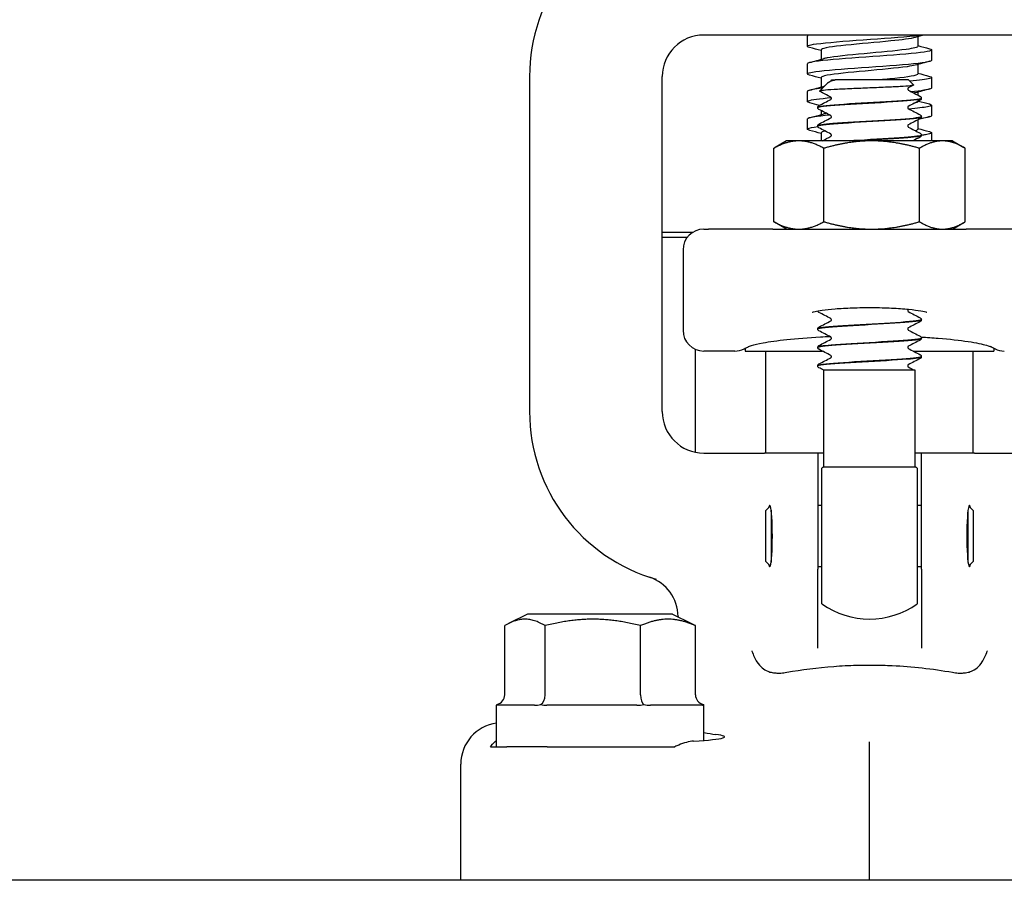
# Model space of a CAD drawing. Header units: inches. Extents: x 24 to 1128, y -69 to 748.
# Tile 566 of 656: x 953.34 to 956.31, y 343.11 to 345.7. Entities that reach past the tile are written whole.
import ezdxf

# ---------------------------------------------------------------- set-up
doc = ezdxf.new("R2010")
doc.units = ezdxf.units.IN
doc.header["$LTSCALE"] = 32
doc.header["$MEASUREMENT"] = 0
doc.layers.add('Visible (ANSI)', color=7, linetype='Continuous', lineweight=30)

msp = doc.modelspace()

# ---------------------------------------------------------------- linework, layer by layer
at = {"layer": 'Visible (ANSI)'}
for p, q in [((955.42488, 345.65617), (955.40453, 345.65617)), ((956.38419, 345.65617), (955.42488, 345.65617)), ((955.71703, 345.62229), (955.71703, 345.65318)), ((956.05037, 345.65096), (956.05037, 345.62229)), ((955.7587, 345.61152), (955.7587, 345.58285)), ((956.09203, 345.58063), (956.09203, 345.61152)), ((955.71703, 345.53896), (955.71703, 345.56985)), ((956.05037, 345.56763), (956.05037, 345.53896)), ((954.87953, 345.53117), (954.87953, 344.52117)), ((955.27953, 344.52117), (955.27953, 345.53117)), ((955.77821, 345.51212), (955.75351, 345.48742)), ((955.7587, 345.52819), (955.7587, 345.49952)), ((955.78947, 345.52117), (955.80075, 345.52117)), ((955.78947, 345.52115), (955.78947, 345.52117)), ((956.0218, 345.52117), (955.80075, 345.52117)), ((956.0218, 345.52117), (956.03727, 345.50571)), ((956.09203, 345.49729), (956.09203, 345.52818)), ((955.71703, 345.45563), (955.71703, 345.48652)), ((956.05037, 345.48429), (956.05037, 345.47467)), ((956.05037, 345.4564), (956.05037, 345.45563)), ((956.06078, 345.46524), (956.06078, 345.46583)), ((956.09203, 345.41396), (956.09203, 345.44485)), ((955.74828, 345.43744), (955.74828, 345.43802)), ((955.7587, 345.4286), (955.7587, 345.41619)), ((955.71703, 345.37229), (955.71703, 345.40318)), ((956.05037, 345.40079), (956.05037, 345.37229)), ((956.06078, 345.40963), (956.06078, 345.41021)), ((955.74828, 345.38183), (955.74828, 345.38241)), ((955.7587, 345.36152), (955.7587, 345.33717)), ((956.09203, 345.33717), (956.09203, 345.36152)), ((955.65453, 345.33717), (955.61999, 345.31723)), ((955.69131, 345.33717), (955.65453, 345.33717)), ((955.91096, 345.33717), (955.69131, 345.33717)), ((956.12418, 345.33717), (955.91096, 345.33717)), ((956.06078, 345.35402), (956.06078, 345.3546)), ((956.15453, 345.33717), (956.12418, 345.33717)), ((956.15453, 345.33717), (956.18908, 345.31723)), ((955.61595, 345.0935), (955.61595, 345.31484)), ((955.76667, 345.0935), (955.76667, 345.31484)), ((956.05525, 345.0935), (956.05525, 345.31484)), ((956.19311, 345.0935), (956.19311, 345.31484)), ((955.65453, 345.07117), (955.61999, 345.09111)), ((956.15453, 345.07117), (956.18908, 345.09111)), ((955.27953, 345.06179), (955.37161, 345.06179)), ((955.40453, 345.07117), (955.41878, 345.07117)), ((955.61308, 345.07117), (955.41878, 345.07117)), ((955.61308, 345.07117), (956.19598, 345.07117)), ((956.39028, 345.07117), (956.19598, 345.07117)), ((955.35453, 345.04617), (955.27953, 345.04617)), ((955.34203, 345.00867), (955.34203, 344.76622)), ((956.06078, 344.79791), (956.06078, 344.79849)), ((955.74828, 344.7701), (955.74828, 344.77069)), ((956.06078, 344.7423), (956.06078, 344.74288)), ((955.37953, 344.39869), (955.37953, 344.70894)), ((955.49828, 344.70372), (955.40453, 344.70372)), ((955.52953, 344.71196), (955.52953, 344.70372)), ((955.52953, 344.70372), (955.76238, 344.70372)), ((955.59203, 344.39617), (955.59203, 344.70372)), ((955.74828, 344.71449), (955.74828, 344.71508)), ((956.03586, 344.70372), (956.27953, 344.70372)), ((956.21703, 344.39617), (956.21703, 344.70372)), ((956.27953, 344.71196), (956.27953, 344.70372)), ((956.06078, 344.68669), (956.06078, 344.68727)), ((955.74828, 344.65888), (955.74828, 344.65946)), ((955.76703, 344.64617), (955.76608, 344.64617)), ((956.04203, 344.64617), (955.76703, 344.64617)), ((955.76703, 344.35496), (955.76703, 344.64617)), ((956.04203, 344.35496), (956.04203, 344.64617)), ((955.40453, 344.39617), (955.42488, 344.39617)), ((955.42488, 344.39617), (955.58782, 344.39617)), ((955.63547, 344.39617), (955.58782, 344.39617)), ((955.67539, 344.39617), (955.63547, 344.39617)), ((955.74828, 344.39617), (955.67539, 344.39617)), ((955.76703, 344.39617), (955.74828, 344.39617)), ((955.74828, 344.39617), (955.74828, 344.04629)), ((956.06078, 344.39617), (956.04203, 344.39617)), ((956.06078, 344.04629), (956.06078, 344.39617)), ((956.13368, 344.39617), (956.06078, 344.39617)), ((956.17359, 344.39617), (956.13368, 344.39617)), ((956.22125, 344.39617), (956.17359, 344.39617)), ((956.22125, 344.39617), (956.38419, 344.39617)), ((955.76078, 343.94163), (955.76078, 344.35071)), ((955.76703, 344.35496), (956.04203, 344.35496)), ((956.04828, 344.35071), (956.04828, 343.94163)), ((955.59203, 344.22304), (955.6052, 344.23621)), ((955.76078, 344.23867), (955.74828, 344.23867)), ((956.06078, 344.23867), (956.04828, 344.23867)), ((956.21703, 344.22304), (956.20386, 344.23621)), ((955.59203, 344.06929), (955.59203, 344.22304)), ((955.60766, 344.22449), (955.60766, 344.06785)), ((956.20141, 344.06785), (956.20141, 344.22449)), ((956.21703, 344.22304), (956.21703, 344.06929)), ((955.59203, 344.06929), (955.6052, 344.05612)), ((955.76078, 344.05367), (955.74828, 344.05367)), ((956.06078, 344.05367), (956.04828, 344.05367)), ((956.21703, 344.06929), (956.20386, 344.05612)), ((955.74828, 343.8079), (955.74828, 344.04629)), ((956.06078, 344.04629), (956.06078, 343.8079)), ((954.87328, 343.91117), (954.81619, 343.88262)), ((955.31078, 343.91117), (954.87328, 343.91117)), ((955.31078, 343.91117), (955.36788, 343.88262)), ((955.32703, 343.90352), (955.32703, 343.90304)), ((954.80446, 343.66742), (954.80446, 343.87621)), ((954.92646, 343.66742), (954.92646, 343.87621)), ((955.21403, 343.66742), (955.21403, 343.87621)), ((955.37961, 343.66742), (955.37961, 343.87621)), ((954.8947, 343.63617), (954.77953, 343.63617)), ((954.77953, 343.51117), (954.77953, 343.63617)), ((955.20322, 343.63617), (954.93182, 343.63617)), ((955.40055, 343.63617), (955.24429, 343.63617)), ((955.40453, 343.63617), (955.4045, 343.63617)), ((955.40453, 343.53022), (955.40453, 343.63617)), ((955.90453, 343.40082), (955.90453, 343.5257)), ((954.7615, 343.51117), (954.77953, 343.51117)), ((954.77953, 343.51117), (954.80631, 343.51117)), ((954.80631, 343.51117), (954.81129, 343.51117)), ((954.93248, 343.51117), (954.81129, 343.51117)), ((954.93248, 343.51117), (955.31771, 343.51117)), ((954.67203, 343.10867), (954.67203, 343.45907)), ((955.90453, 343.10867), (955.90453, 343.40082)), ((1004.28453, 343.10867), (945.28453, 343.10867))]:
    msp.add_line(p, q, dxfattribs=at)
for centre, radius, start, end in [((955.40453, 345.53117), 0.525, 105.80306, 180), ((955.40453, 345.53117), 0.125, 90, 180), ((955.40453, 345.00867), 0.0625, 90, 180), ((955.40453, 344.76622), 0.0625, 180, 270), ((955.49828, 344.76622), 0.0625, 270, 296.56505), ((956.31078, 344.76622), 0.0625, 243.43495, 270), ((955.40453, 344.52117), 0.525, 180, 254.19694), ((955.40453, 344.52117), 0.125, 180, 270), ((955.90453, 344.14617), 0.25, 123.36701, 125.09963), ((955.90453, 344.14617), 0.25, 54.90037, 56.63299), ((955.20203, 343.90352), 0.125, 0, 71.84803), ((955.90453, 344.14617), 0.25, 234.90037, 305.09963)]:
    msp.add_arc(centre, radius, start, end, dxfattribs=at)
for centre, major_axis, ratio, start_param, end_param in [((955.60335, 344.14617), (0, 0.0925), 0.0874887, 2.7361762, 6.6886017), ((956.20571, 344.14617), (0, 0.0925), 0.0874887, 5.8777689, 9.8301944), ((954.76851, 343.66742), (0.03595, 0), 0.8693335, 5.0590358, 6.2831853), ((954.90576, 343.66742), (0, -0.03125), 0.662309, 0.3466468, 1.5707963), ((955.22928, 343.66742), (0, -0.03125), 0.4879975, 4.712389, 5.9365385), ((955.41556, 343.66742), (0.03595, 0), 0.8693335, 3.1415927, 4.3657422), ((954.79751, 343.4585), (-0.10779, 0.06457), 0.9948398, 5.3935797, 6.8206087), ((955.09203, 343.54109), (-0.375, 0), 0.0524078, 2.4220006, 3.5274759)]:
    msp.add_ellipse(centre, major_axis=major_axis, ratio=ratio, start_param=start_param, end_param=end_param, dxfattribs=at)
for points, knots in [([(955.72373, 345.61875), (955.71046, 345.62238), (955.71805, 345.626), (955.74493, 345.62962), (955.77501, 345.63368), (955.82856, 345.63773), (955.88558, 345.64179), (955.94259, 345.64584), (956.00178, 345.64989), (956.04105, 345.65394), (956.04824, 345.65469), (956.05473, 345.65543), (956.06048, 345.65617)], [-119.647505, -119.647505, -119.647505, -119.647505, -118.8280574, -118.8280574, -118.8280574, -117.9109695, -117.9109695, -117.9109695, -116.994168, -116.994168, -116.994168, -116.826406, -116.826406, -116.826406, -116.826406]), ([(956.042, 345.6487), (956.02921, 345.64525), (956.00244, 345.64181), (955.96836, 345.63836), (955.92617, 345.63409), (955.87396, 345.62983), (955.83306, 345.62556), (955.79227, 345.6213), (955.76385, 345.61705), (955.75937, 345.61279), (955.75892, 345.61237), (955.75872, 345.61194), (955.75874, 345.61152)], [116.5770818, 116.5770818, 116.5770818, 116.5770818, 117.3567332, 117.3567332, 117.3567332, 118.3219159, 118.3219159, 118.3219159, 119.2846371, 119.2846371, 119.2846371, 119.3805208, 119.3805208, 119.3805208, 119.3805208]), ([(956.05018, 345.62229), (956.04995, 345.61913), (956.03737, 345.61596), (956.01449, 345.61279), (955.98366, 345.60852), (955.93498, 345.60425), (955.88834, 345.59998), (955.84172, 345.59572), (955.79844, 345.59145), (955.77618, 345.58719), (955.77257, 345.5865), (955.76953, 345.5858), (955.76706, 345.58511)], [116.2389282, 116.2389282, 116.2389282, 116.2389282, 116.9556341, 116.9556341, 116.9556341, 117.920977, 117.920977, 117.920977, 118.8859376, 118.8859376, 118.8859376, 119.0423672, 119.0423672, 119.0423672, 119.0423672]), ([(956.08508, 345.61506), (956.0921, 345.61318), (956.09387, 345.61131), (956.08971, 345.60943), (956.08082, 345.60542), (956.04506, 345.60141), (955.9955, 345.5974), (955.94596, 345.5934), (955.88372, 345.58939), (955.83154, 345.58538), (955.77937, 345.58138), (955.73839, 345.57737), (955.72357, 345.57336), (955.71924, 345.57219), (955.71717, 345.57102), (955.71725, 345.56985)], [115.971944, 115.971944, 115.971944, 115.971944, 116.3964197, 116.3964197, 116.3964197, 117.3031904, 117.3031904, 117.3031904, 118.2096177, 118.2096177, 118.2096177, 119.1157111, 119.1157111, 119.1157111, 119.3805208, 119.3805208, 119.3805208, 119.3805208]), ([(955.72388, 345.53542), (955.713, 345.5384), (955.71568, 345.54139), (955.73241, 345.54437), (955.75519, 345.54843), (955.80352, 345.5525), (955.85926, 345.55656), (955.91499, 345.56062), (955.97687, 345.56468), (956.0217, 345.56875), (956.06541, 345.57271), (956.09195, 345.57667), (956.09203, 345.58063)], [-125.9306903, -125.9306903, -125.9306903, -125.9306903, -125.2559201, -125.2559201, -125.2559201, -124.3367513, -124.3367513, -124.3367513, -123.417888, -123.417888, -123.417888, -122.5221135, -122.5221135, -122.5221135, -122.5221135]), ([(956.04183, 345.56537), (956.03631, 345.56383), (956.0281, 345.56229), (956.01739, 345.56076), (955.98732, 345.55644), (955.93845, 345.55212), (955.89116, 345.5478), (955.84394, 345.54349), (955.79968, 345.53918), (955.7768, 345.53486), (955.76499, 345.53264), (955.75905, 345.53041), (955.75904, 345.52819)], [122.8602671, 122.8602671, 122.8602671, 122.8602671, 123.207942, 123.207942, 123.207942, 124.1847103, 124.1847103, 124.1847103, 125.1601902, 125.1601902, 125.1601902, 125.6637061, 125.6637061, 125.6637061, 125.6637061]), ([(956.05014, 345.53896), (956.05023, 345.5377), (956.04837, 345.53644), (956.04447, 345.53518), (956.03109, 345.53085), (955.99403, 345.52653), (955.94876, 345.52221), (955.94511, 345.52187), (955.94142, 345.52152), (955.9377, 345.52117)], [122.5221135, 122.5221135, 122.5221135, 122.5221135, 122.8074999, 122.8074999, 122.8074999, 123.7848109, 123.7848109, 123.7848109, 123.8635183, 123.8635183, 123.8635183, 123.8635183]), ([(956.03727, 345.50571), (956.03738, 345.5056), (956.03742, 345.50549), (956.03716, 345.50461), (956.0335, 345.50386), (956.01969, 345.50235), (956.00958, 345.5016), (955.98406, 345.50008), (955.96883, 345.49933), (955.93512, 345.49782), (955.91693, 345.49707), (955.87992, 345.49556), (955.86145, 345.49481), (955.82668, 345.49329), (955.81076, 345.49254), (955.78362, 345.49103), (955.77274, 345.49028), (955.75762, 345.48876), (955.75362, 345.48801), (955.75336, 345.4871), (955.7535, 345.48693), (955.75381, 345.48677)], [-1.3014574, -1.3014574, -1.3014574, -1.3014574, -1.2822742, -1.2822742, -1.1486049, -1.1486049, -1.0127327, -1.0127327, -0.8746582, -0.8746582, -0.7343822, -0.7343822, -0.5919052, -0.5919052, -0.4472279, -0.4472279, -0.3003508, -0.3003508, -0.1512747, -0.1512747, -0.1188582, -0.1188582, -0.1188582, -0.1188582]), ([(955.77821, 345.51212), (955.77866, 345.51256), (955.77922, 345.51301), (955.78334, 345.51578), (955.78971, 345.51813), (955.79879, 345.52057)], [-0.14549402, -0.14549402, -0.14549402, -0.14549402, -0.12168954, -0.12168954, 0, 0, 0, 0]), ([(955.78785, 345.51777), (955.78788, 345.51779), (955.78804, 345.51788), (955.78853, 345.5184), (955.78881, 345.51874), (955.78929, 345.51975), (955.78947, 345.52044), (955.78947, 345.52115)], [0.005742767, 0.005742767, 0.005742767, 0.005742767, 0.02135506, 0.02135506, 0.032660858, 0.032660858, 0.044379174, 0.044379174, 0.044379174, 0.044379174]), ([(956.08507, 345.53173), (956.09364, 345.52941), (956.0942, 345.52709), (956.08586, 345.52477), (956.07621, 345.52209), (956.05477, 345.51941), (956.02605, 345.51672)], [122.2551293, 122.2551293, 122.2551293, 122.2551293, 122.779391, 122.779391, 122.779391, 123.3864156, 123.3864156, 123.3864156, 123.3864156]), ([(955.76223, 345.4959), (955.73909, 345.49336), (955.72351, 345.49083), (955.71872, 345.4883), (955.7176, 345.48771), (955.71707, 345.48711), (955.71711, 345.48652)], [124.95658952, 124.95658952, 124.95658952, 124.95658952, 125.52946032, 125.52946032, 125.52946032, 125.66370614, 125.66370614, 125.66370614, 125.66370614]), ([(956.02122, 345.49671), (956.02122, 345.49671), (956.02106, 345.49664), (956.02053, 345.49609), (956.02026, 345.49575), (956.01978, 345.49473), (956.0196, 345.49404), (956.0196, 345.49334)], [0.003893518, 0.003893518, 0.003893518, 0.003893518, 0.02135506, 0.02135506, 0.032660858, 0.032660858, 0.044379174, 0.044379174, 0.044379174, 0.044379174]), ([(956.0196, 345.49334), (956.0196, 345.49227), (956.02004, 345.49127), (956.02075, 345.49031), (956.021, 345.49012), (956.02119, 345.48998), (956.02122, 345.48997), (956.02122, 345.48997)], [0, 0, 0, 0, 0.017919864, 0.017919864, 0.032518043, 0.032518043, 0.040461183, 0.040461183, 0.040461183, 0.040461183]), ([(956.02848, 345.48606), (956.06058, 345.48911), (956.08296, 345.49216), (956.08972, 345.49521), (956.09126, 345.4959), (956.09198, 345.4966), (956.09192, 345.49729)], [-129.65259861, -129.65259861, -129.65259861, -129.65259861, -128.96260318, -128.96260318, -128.96260318, -128.8052988, -128.8052988, -128.8052988, -128.8052988]), ([(955.72399, 345.45209), (955.71655, 345.45408), (955.71504, 345.45607), (955.7202, 345.45807), (955.72846, 345.46126), (955.75369, 345.46446), (955.78904, 345.46765)], [-132.2138756, -132.2138756, -132.2138756, -132.2138756, -131.7629263, -131.7629263, -131.7629263, -131.0404373, -131.0404373, -131.0404373, -131.0404373]), ([(956.06076, 345.46585), (956.06078, 345.46566), (956.06069, 345.46547), (956.06049, 345.46528), (956.05745, 345.46247), (956.02913, 345.45965), (955.98686, 345.45683), (955.94462, 345.45402), (955.88956, 345.4512), (955.84377, 345.44839), (955.79798, 345.44557), (955.76266, 345.44276), (955.75195, 345.43994), (955.74952, 345.4393), (955.74837, 345.43866), (955.74844, 345.43802)], [6.2803244, 6.2803244, 6.2803244, 6.2803244, 6.3443154, 6.3443154, 6.3443154, 7.2990044, 7.2990044, 7.2990044, 8.2534333, 8.2534333, 8.2534333, 9.2076053, 9.2076053, 9.2076053, 9.424778, 9.424778, 9.424778, 9.424778]), ([(955.74858, 345.43741), (955.74845, 345.43849), (955.75168, 345.43957), (955.75842, 345.44064), (955.77595, 345.44345), (955.81677, 345.44625), (955.86463, 345.44905), (955.91314, 345.4519), (955.96759, 345.45474), (956.0058, 345.45758), (956.04014, 345.46014), (956.06054, 345.46269), (956.06075, 345.46524)], [-15.7108241, -15.7108241, -15.7108241, -15.7108241, -15.3458188, -15.3458188, -15.3458188, -14.3954331, -14.3954331, -14.3954331, -13.4320997, -13.4320997, -13.4320997, -12.5663706, -12.5663706, -12.5663706, -12.5663706]), ([(955.78947, 345.46553), (955.78947, 345.46661), (955.78902, 345.4676), (955.78832, 345.46856), (955.78806, 345.46875), (955.78788, 345.46889), (955.78784, 345.46891), (955.78784, 345.46891)], [0, 0, 0, 0, 0.017919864, 0.017919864, 0.032518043, 0.032518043, 0.040461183, 0.040461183, 0.040461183, 0.040461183]), ([(955.78785, 345.46216), (955.78788, 345.46218), (955.78804, 345.46227), (955.78853, 345.46279), (955.78881, 345.46313), (955.78929, 345.46414), (955.78947, 345.46483), (955.78947, 345.46553)], [0.005742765, 0.005742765, 0.005742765, 0.005742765, 0.02135506, 0.02135506, 0.032660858, 0.032660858, 0.044379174, 0.044379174, 0.044379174, 0.044379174]), ([(956.08516, 345.44839), (956.09555, 345.44555), (956.09369, 345.44271), (956.07893, 345.43986), (956.06729, 345.43762), (956.04777, 345.43538), (956.02332, 345.43314)], [128.5383146, 128.5383146, 128.5383146, 128.5383146, 129.1813969, 129.1813969, 129.1813969, 129.6884867, 129.6884867, 129.6884867, 129.6884867]), ([(956.05705, 345.47117), (956.05768, 345.47084), (956.05835, 345.47044), (956.05946, 345.4693), (956.05985, 345.4688), (956.0605, 345.46751), (956.06074, 345.46669), (956.06078, 345.46585)], [0, 0, 0, 0, 0.022095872, 0.022095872, 0.033561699, 0.033561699, 0.045438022, 0.045438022, 0.045438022, 0.045438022]), ([(956.06078, 345.46522), (956.06072, 345.46408), (956.0603, 345.46302), (956.05932, 345.46155), (956.05879, 345.46107), (956.05787, 345.46036), (956.05745, 345.46011), (956.05705, 345.4599)], [0, 0, 0, 0, 0.015967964, 0.015967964, 0.031253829, 0.031253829, 0.045415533, 0.045415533, 0.045415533, 0.045415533]), ([(955.78493, 345.41484), (955.74453, 345.41112), (955.71906, 345.40739), (955.71716, 345.40367), (955.71707, 345.4035), (955.71704, 345.40334), (955.71704, 345.40318)], [131.0679976, 131.0679976, 131.0679976, 131.0679976, 131.91067597, 131.91067597, 131.91067597, 131.94689145, 131.94689145, 131.94689145, 131.94689145]), ([(955.74828, 345.43805), (955.74834, 345.43918), (955.74877, 345.44024), (955.74975, 345.44171), (955.75028, 345.4422), (955.7512, 345.4429), (955.75161, 345.44315), (955.75202, 345.44336)], [0, 0, 0, 0, 0.015967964, 0.015967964, 0.031253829, 0.031253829, 0.045415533, 0.045415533, 0.045415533, 0.045415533]), ([(955.75202, 345.43209), (955.75139, 345.43243), (955.75071, 345.43283), (955.74961, 345.43397), (955.74922, 345.43446), (955.74857, 345.43575), (955.74833, 345.43657), (955.74828, 345.43741)], [0, 0, 0, 0, 0.022095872, 0.022095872, 0.033561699, 0.033561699, 0.045438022, 0.045438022, 0.045438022, 0.045438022]), ([(955.77469, 345.42022), (955.77277, 345.41984), (955.77103, 345.41947), (955.76946, 345.41909), (955.76857, 345.41887), (955.76774, 345.41866), (955.76697, 345.41845)], [131.4746451, 131.4746451, 131.4746451, 131.4746451, 131.56042168, 131.56042168, 131.56042168, 131.60873779, 131.60873779, 131.60873779, 131.60873779]), ([(956.02122, 345.4411), (956.02122, 345.4411), (956.02106, 345.44103), (956.02053, 345.44048), (956.02026, 345.44014), (956.01978, 345.43912), (956.0196, 345.43843), (956.0196, 345.43773)], [0.003893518, 0.003893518, 0.003893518, 0.003893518, 0.02135506, 0.02135506, 0.032660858, 0.032660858, 0.044379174, 0.044379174, 0.044379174, 0.044379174]), ([(956.0196, 345.43773), (956.0196, 345.43666), (956.02004, 345.43566), (956.02075, 345.4347), (956.021, 345.43451), (956.02119, 345.43437), (956.02122, 345.43436), (956.02122, 345.43436)], [0, 0, 0, 0, 0.017919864, 0.017919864, 0.032518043, 0.032518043, 0.040461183, 0.040461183, 0.040461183, 0.040461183]), ([(956.05705, 345.41556), (956.05768, 345.41523), (956.05835, 345.41483), (956.05946, 345.41369), (956.05985, 345.41319), (956.0605, 345.4119), (956.06074, 345.41108), (956.06078, 345.41024)], [0, 0, 0, 0, 0.022095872, 0.022095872, 0.033561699, 0.033561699, 0.045438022, 0.045438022, 0.045438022, 0.045438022]), ([(955.74829, 345.3818), (955.74826, 345.38452), (955.77148, 345.38723), (955.80951, 345.38994), (955.84888, 345.39275), (955.90309, 345.39556), (955.9505, 345.39837), (955.99781, 345.40118), (956.03712, 345.40398), (956.05277, 345.40679), (956.05807, 345.40773), (956.06061, 345.40868), (956.06052, 345.40963)], [-21.9940094, -21.9940094, -21.9940094, -21.9940094, -21.0740719, -21.0740719, -21.0740719, -20.1217618, -20.1217618, -20.1217618, -19.1712317, -19.1712317, -19.1712317, -18.8495559, -18.8495559, -18.8495559, -18.8495559]), ([(955.74828, 345.38243), (955.74834, 345.38357), (955.74877, 345.38463), (955.74975, 345.3861), (955.75028, 345.38659), (955.7512, 345.38729), (955.75161, 345.38754), (955.75202, 345.38775)], [0, 0, 0, 0, 0.015967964, 0.015967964, 0.031253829, 0.031253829, 0.045415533, 0.045415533, 0.045415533, 0.045415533]), ([(956.06045, 345.41024), (956.06054, 345.40889), (956.05536, 345.40754), (956.04486, 345.40618), (956.02303, 345.40337), (955.97878, 345.40056), (955.92981, 345.39775), (955.88084, 345.39494), (955.82843, 345.39213), (955.79351, 345.38932), (955.76491, 345.38701), (955.74866, 345.38471), (955.74839, 345.38241)], [12.5635097, 12.5635097, 12.5635097, 12.5635097, 13.0217811, 13.0217811, 13.0217811, 13.9747115, 13.9747115, 13.9747115, 14.9274022, 14.9274022, 14.9274022, 15.7079633, 15.7079633, 15.7079633, 15.7079633]), ([(955.78947, 345.40992), (955.78947, 345.411), (955.78902, 345.41199), (955.78832, 345.41295), (955.78806, 345.41314), (955.78788, 345.41328), (955.78784, 345.4133), (955.78784, 345.4133)], [0, 0, 0, 0, 0.017919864, 0.017919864, 0.032518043, 0.032518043, 0.040461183, 0.040461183, 0.040461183, 0.040461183]), ([(955.78785, 345.40655), (955.78788, 345.40657), (955.78804, 345.40666), (955.78853, 345.40717), (955.78881, 345.40752), (955.78929, 345.40853), (955.78947, 345.40922), (955.78947, 345.40992)], [0.005742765, 0.005742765, 0.005742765, 0.005742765, 0.02135506, 0.02135506, 0.032660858, 0.032660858, 0.044379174, 0.044379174, 0.044379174, 0.044379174]), ([(956.02122, 345.38549), (956.02122, 345.38549), (956.02106, 345.38542), (956.02053, 345.38487), (956.02026, 345.38452), (956.01978, 345.38351), (956.0196, 345.38282), (956.0196, 345.38212)], [0.003893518, 0.003893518, 0.003893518, 0.003893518, 0.02135506, 0.02135506, 0.032660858, 0.032660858, 0.044379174, 0.044379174, 0.044379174, 0.044379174]), ([(956.06078, 345.40961), (956.06072, 345.40847), (956.0603, 345.40741), (956.05932, 345.40594), (956.05879, 345.40546), (956.05787, 345.40475), (956.05745, 345.4045), (956.05705, 345.40429)], [0, 0, 0, 0, 0.015967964, 0.015967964, 0.031253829, 0.031253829, 0.045415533, 0.045415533, 0.045415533, 0.045415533]), ([(956.0591, 345.40601), (956.06982, 345.40734), (956.07824, 345.40868), (956.08378, 345.41001), (956.08924, 345.41133), (956.09187, 345.41264), (956.09178, 345.41396)], [-135.68835269, -135.68835269, -135.68835269, -135.68835269, -135.38632894, -135.38632894, -135.38632894, -135.0884841, -135.0884841, -135.0884841, -135.0884841]), ([(955.72397, 345.36875), (955.71745, 345.37049), (955.71543, 345.37223), (955.71852, 345.37397), (955.72216, 345.37601), (955.73284, 345.37806), (955.7489, 345.38011)], [-138.49706092, -138.49706092, -138.49706092, -138.49706092, -138.10400052, -138.10400052, -138.10400052, -137.64103275, -137.64103275, -137.64103275, -137.64103275]), ([(955.75202, 345.37648), (955.75139, 345.37682), (955.75071, 345.37722), (955.74961, 345.37835), (955.74922, 345.37885), (955.74857, 345.38014), (955.74833, 345.38096), (955.74828, 345.3818)], [0, 0, 0, 0, 0.022095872, 0.022095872, 0.033561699, 0.033561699, 0.045438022, 0.045438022, 0.045438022, 0.045438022]), ([(955.78947, 345.35431), (955.78947, 345.35539), (955.78902, 345.35638), (955.78832, 345.35734), (955.78806, 345.35753), (955.78788, 345.35767), (955.78784, 345.35769), (955.78784, 345.35769)], [0, 0, 0, 0, 0.017919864, 0.017919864, 0.032518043, 0.032518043, 0.040461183, 0.040461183, 0.040461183, 0.040461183]), ([(956.0196, 345.38212), (956.0196, 345.38104), (956.02004, 345.38005), (956.02075, 345.37909), (956.021, 345.3789), (956.02119, 345.37876), (956.02122, 345.37874), (956.02122, 345.37874)], [0, 0, 0, 0, 0.017919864, 0.017919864, 0.032518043, 0.032518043, 0.040461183, 0.040461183, 0.040461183, 0.040461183]), ([(956.0501, 345.37229), (956.05018, 345.37081), (956.04759, 345.36932), (956.0422, 345.36783), (956.04215, 345.36782), (956.04211, 345.36781), (956.04207, 345.3678)], [135.0884841, 135.0884841, 135.0884841, 135.0884841, 135.42476509, 135.42476509, 135.42476509, 135.42748803, 135.42748803, 135.42748803, 135.42748803]), ([(956.05705, 345.35995), (956.05768, 345.35962), (956.05835, 345.35921), (956.05946, 345.35808), (956.05985, 345.35758), (956.0605, 345.35629), (956.06074, 345.35547), (956.06078, 345.35463)], [0, 0, 0, 0, 0.022095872, 0.022095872, 0.033561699, 0.033561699, 0.045438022, 0.045438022, 0.045438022, 0.045438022]), ([(956.08525, 345.36506), (956.09679, 345.36189), (956.09287, 345.35873), (956.07343, 345.35556), (956.06972, 345.35496), (956.06546, 345.35435), (956.06071, 345.35375)], [134.82149994, 134.82149994, 134.82149994, 134.82149994, 135.53765459, 135.53765459, 135.53765459, 135.67435376, 135.67435376, 135.67435376, 135.67435376]), ([(955.78785, 345.35094), (955.78788, 345.35096), (955.78804, 345.35105), (955.78853, 345.35156), (955.78881, 345.35191), (955.78929, 345.35292), (955.78947, 345.35361), (955.78947, 345.35431)], [0.005742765, 0.005742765, 0.005742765, 0.005742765, 0.02135506, 0.02135506, 0.032660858, 0.032660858, 0.044379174, 0.044379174, 0.044379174, 0.044379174]), ([(956.06073, 345.35463), (956.06062, 345.35215), (956.04162, 345.34967), (956.00908, 345.34719), (955.97226, 345.34438), (955.91906, 345.34157), (955.87069, 345.33877), (955.86151, 345.33824), (955.85254, 345.3377), (955.84391, 345.33717)], [18.846695, 18.846695, 18.846695, 18.846695, 19.6873602, 19.6873602, 19.6873602, 20.6386727, 20.6386727, 20.6386727, 20.8193201, 20.8193201, 20.8193201, 20.8193201]), ([(955.85351, 345.33717), (955.86428, 345.33782), (955.87546, 345.33847), (955.88682, 345.33911), (955.93589, 345.34191), (955.98717, 345.34471), (956.02033, 345.34751), (956.04607, 345.34968), (956.06035, 345.35185), (956.06061, 345.35402)], [-27.0367377, -27.0367377, -27.0367377, -27.0367377, -26.8171228, -26.8171228, -26.8171228, -25.8688703, -25.8688703, -25.8688703, -25.1327412, -25.1327412, -25.1327412, -25.1327412]), ([(956.06078, 345.354), (956.06072, 345.35286), (956.0603, 345.3518), (956.05932, 345.35033), (956.05879, 345.34985), (956.05787, 345.34914), (956.05745, 345.34889), (956.05705, 345.34868)], [0, 0, 0, 0, 0.015967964, 0.015967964, 0.031253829, 0.031253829, 0.045415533, 0.045415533, 0.045415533, 0.045415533]), ([(955.73182, 344.82074), (955.73182, 344.82074), (955.73212, 344.82086), (955.73396, 344.82146), (955.73668, 344.82223), (955.74565, 344.82424), (955.75298, 344.82557), (955.77262, 344.82838), (955.78577, 344.82983), (955.81641, 344.83235), (955.83421, 344.83338), (955.87207, 344.83472), (955.89218, 344.83503), (955.93227, 344.83482), (955.95223, 344.83431), (955.98961, 344.83255), (956.00706, 344.83131), (956.03698, 344.82835), (956.04966, 344.82664), (956.06759, 344.82345), (956.07376, 344.82188), (956.07687, 344.82089), (956.07724, 344.82075), (956.07724, 344.82075)], [1.8945028, 1.8945028, 1.8945028, 1.8945028, 1.9543113, 1.9543113, 2.1015966, 2.1015966, 2.3153124, 2.3153124, 2.5832169, 2.5832169, 2.8771615, 2.8771615, 3.1801453, 3.1801453, 3.484918, 3.484918, 3.7864684, 3.7864684, 4.0748758, 4.0748758, 4.3212229, 4.3212229, 4.3886825, 4.3886825, 4.3886825, 4.3886825]), ([(955.75202, 344.82037), (955.75139, 344.8207), (955.75071, 344.82111), (955.74961, 344.82224), (955.74922, 344.82274), (955.7487, 344.82376), (955.74854, 344.82421), (955.74843, 344.82468)], [0, 0, 0, 0, 0.022095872, 0.022095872, 0.033561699, 0.033561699, 0.040580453, 0.040580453, 0.040580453, 0.040580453]), ([(956.02122, 344.82938), (956.02122, 344.82938), (956.02106, 344.82931), (956.02053, 344.82876), (956.02026, 344.82841), (956.01978, 344.8274), (956.0196, 344.82671), (956.0196, 344.82601)], [0.003893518, 0.003893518, 0.003893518, 0.003893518, 0.02135506, 0.02135506, 0.032660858, 0.032660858, 0.044379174, 0.044379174, 0.044379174, 0.044379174]), ([(956.0196, 344.82601), (956.0196, 344.82493), (956.02004, 344.82394), (956.02075, 344.82298), (956.021, 344.82279), (956.02119, 344.82265), (956.02122, 344.82263), (956.02122, 344.82263)], [0, 0, 0, 0, 0.017919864, 0.017919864, 0.032518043, 0.032518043, 0.040461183, 0.040461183, 0.040461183, 0.040461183]), ([(956.06074, 344.79852), (956.06078, 344.79823), (956.06056, 344.79794), (956.06007, 344.79765), (956.05535, 344.79485), (956.02576, 344.79205), (955.98302, 344.78925), (955.94031, 344.78645), (955.88559, 344.78365), (955.84054, 344.78085), (955.79473, 344.77801), (955.76017, 344.77517), (955.75094, 344.77232), (955.74917, 344.77178), (955.74835, 344.77123), (955.74841, 344.77069)], [81.6785481, 81.6785481, 81.6785481, 81.6785481, 81.7769581, 81.7769581, 81.7769581, 82.7259477, 82.7259477, 82.7259477, 83.6742001, 83.6742001, 83.6742001, 84.6382389, 84.6382389, 84.6382389, 84.8230016, 84.8230016, 84.8230016, 84.8230016]), ([(955.74853, 344.77008), (955.7484, 344.77097), (955.75058, 344.77186), (955.75521, 344.77275), (955.76981, 344.77556), (955.8083, 344.77837), (955.85533, 344.78117), (955.90236, 344.78398), (955.95671, 344.78679), (955.99671, 344.78959), (956.03623, 344.79236), (956.06075, 344.79514), (956.06078, 344.79791)], [-91.1090478, -91.1090478, -91.1090478, -91.1090478, -90.8072453, -90.8072453, -90.8072453, -89.8557102, -89.8557102, -89.8557102, -88.9043978, -88.9043978, -88.9043978, -87.9645943, -87.9645943, -87.9645943, -87.9645943]), ([(955.78947, 344.7982), (955.78947, 344.79927), (955.78902, 344.80027), (955.78832, 344.80123), (955.78806, 344.80142), (955.78788, 344.80156), (955.78784, 344.80157), (955.78784, 344.80157)], [0, 0, 0, 0, 0.017919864, 0.017919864, 0.032518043, 0.032518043, 0.040461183, 0.040461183, 0.040461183, 0.040461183]), ([(955.78785, 344.79483), (955.78788, 344.79485), (955.78804, 344.79494), (955.78853, 344.79545), (955.78881, 344.79579), (955.78929, 344.79681), (955.78947, 344.7975), (955.78947, 344.7982)], [0.005742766, 0.005742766, 0.005742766, 0.005742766, 0.02135506, 0.02135506, 0.032660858, 0.032660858, 0.044379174, 0.044379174, 0.044379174, 0.044379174]), ([(956.05705, 344.80384), (956.05768, 344.8035), (956.05835, 344.8031), (956.05946, 344.80196), (956.05985, 344.80147), (956.0605, 344.80018), (956.06074, 344.79936), (956.06078, 344.79852)], [0, 0, 0, 0, 0.022095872, 0.022095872, 0.033561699, 0.033561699, 0.045438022, 0.045438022, 0.045438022, 0.045438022]), ([(956.06078, 344.79788), (956.06072, 344.79675), (956.0603, 344.79569), (956.05932, 344.79422), (956.05879, 344.79373), (956.05787, 344.79303), (956.05745, 344.79278), (956.05705, 344.79257)], [0, 0, 0, 0, 0.015967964, 0.015967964, 0.031253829, 0.031253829, 0.045415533, 0.045415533, 0.045415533, 0.045415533]), ([(955.74828, 344.77071), (955.74834, 344.77185), (955.74877, 344.77291), (955.74975, 344.77438), (955.75028, 344.77486), (955.7512, 344.77557), (955.75161, 344.77582), (955.75202, 344.77603)], [0, 0, 0, 0, 0.015967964, 0.015967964, 0.031253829, 0.031253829, 0.045415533, 0.045415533, 0.045415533, 0.045415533]), ([(955.75202, 344.76476), (955.75139, 344.76509), (955.75071, 344.76549), (955.74961, 344.76663), (955.74922, 344.76713), (955.74857, 344.76842), (955.74833, 344.76924), (955.74828, 344.77008)], [0, 0, 0, 0, 0.022095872, 0.022095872, 0.033561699, 0.033561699, 0.045438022, 0.045438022, 0.045438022, 0.045438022]), ([(956.02122, 344.77377), (956.02122, 344.77377), (956.02106, 344.7737), (956.02053, 344.77314), (956.02026, 344.7728), (956.01978, 344.77179), (956.0196, 344.7711), (956.0196, 344.7704)], [0.003893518, 0.003893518, 0.003893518, 0.003893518, 0.02135506, 0.02135506, 0.032660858, 0.032660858, 0.044379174, 0.044379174, 0.044379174, 0.044379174]), ([(956.0196, 344.7704), (956.0196, 344.76932), (956.02004, 344.76833), (956.02075, 344.76737), (956.021, 344.76718), (956.02119, 344.76704), (956.02122, 344.76702), (956.02122, 344.76702)], [0, 0, 0, 0, 0.017919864, 0.017919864, 0.032518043, 0.032518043, 0.040461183, 0.040461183, 0.040461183, 0.040461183]), ([(955.53973, 344.71698), (955.54055, 344.71738), (955.54389, 344.71879), (955.55674, 344.7228), (955.56871, 344.72573), (955.60284, 344.73213), (955.62708, 344.73558), (955.68514, 344.7418), (955.7197, 344.74449), (955.76579, 344.74692), (955.77506, 344.74736), (955.78445, 344.74775)], [-1.3066841, -1.3066841, -1.3066841, -1.3066841, -1.17116986, -1.17116986, -0.95868192, -0.95868192, -0.68297086, -0.68297086, -0.38127091, -0.38127091, -0.30679304, -0.30679304, -0.30679304, -0.30679304]), ([(955.74831, 344.71447), (955.74838, 344.71704), (955.76893, 344.71961), (955.80355, 344.72218), (955.84142, 344.72499), (955.89514, 344.7278), (955.94322, 344.73061), (955.9913, 344.73342), (956.03248, 344.73623), (956.05033, 344.73904), (956.05722, 344.74013), (956.06056, 344.74121), (956.06049, 344.7423)], [-97.3922331, -97.3922331, -97.3922331, -97.3922331, -96.5212894, -96.5212894, -96.5212894, -95.568359, -95.568359, -95.568359, -94.6156683, -94.6156683, -94.6156683, -94.2477796, -94.2477796, -94.2477796, -94.2477796]), ([(956.06045, 344.74291), (956.0605, 344.74141), (956.05409, 344.73991), (956.04132, 344.73842), (956.01735, 344.73561), (955.9716, 344.7328), (955.92232, 344.72999), (955.87313, 344.72718), (955.82173, 344.72438), (955.78855, 344.72158), (955.76292, 344.71941), (955.74869, 344.71724), (955.74844, 344.71508)], [87.9617334, 87.9617334, 87.9617334, 87.9617334, 88.4689986, 88.4689986, 88.4689986, 89.4213086, 89.4213086, 89.4213086, 90.3718388, 90.3718388, 90.3718388, 91.106187, 91.106187, 91.106187, 91.106187]), ([(955.78947, 344.74259), (955.78947, 344.74366), (955.78902, 344.74466), (955.78832, 344.74562), (955.78806, 344.74581), (955.78788, 344.74595), (955.78784, 344.74596), (955.78784, 344.74596)], [0, 0, 0, 0, 0.017919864, 0.017919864, 0.032518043, 0.032518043, 0.040461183, 0.040461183, 0.040461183, 0.040461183]), ([(955.78785, 344.73922), (955.78788, 344.73924), (955.78804, 344.73932), (955.78853, 344.73984), (955.78881, 344.74018), (955.78929, 344.7412), (955.78947, 344.74189), (955.78947, 344.74259)], [0.005742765, 0.005742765, 0.005742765, 0.005742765, 0.02135506, 0.02135506, 0.032660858, 0.032660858, 0.044379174, 0.044379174, 0.044379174, 0.044379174]), ([(956.05705, 344.74822), (956.05768, 344.74789), (956.05835, 344.74749), (956.05946, 344.74635), (956.05985, 344.74586), (956.0605, 344.74457), (956.06074, 344.74375), (956.06078, 344.74291)], [0, 0, 0, 0, 0.022095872, 0.022095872, 0.033561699, 0.033561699, 0.045438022, 0.045438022, 0.045438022, 0.045438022]), ([(956.06078, 344.74227), (956.06072, 344.74114), (956.0603, 344.74008), (956.05932, 344.73861), (956.05879, 344.73812), (956.05787, 344.73742), (956.05745, 344.73717), (956.05705, 344.73696)], [0, 0, 0, 0, 0.015967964, 0.015967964, 0.031253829, 0.031253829, 0.045415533, 0.045415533, 0.045415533, 0.045415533]), ([(956.05967, 344.74604), (956.07764, 344.74504), (956.09501, 344.74386), (956.14579, 344.73977), (956.17651, 344.73633), (956.22576, 344.72887), (956.24501, 344.72478), (956.26383, 344.71932), (956.26835, 344.71746), (956.26934, 344.71698)], [0.40112032, 0.40112032, 0.40112032, 0.40112032, 0.54913888, 0.54913888, 0.8554124, 0.8554124, 1.14497525, 1.14497525, 1.3066841, 1.3066841, 1.3066841, 1.3066841]), ([(955.52623, 344.71032), (955.52623, 344.71032), (955.52642, 344.71041), (955.52714, 344.71077), (955.52769, 344.71105), (955.52914, 344.71177), (955.53005, 344.71222), (955.53221, 344.71329), (955.53347, 344.71391), (955.53634, 344.71532), (955.53795, 344.71611), (955.53973, 344.71698)], [0.27328248, 0.27328248, 0.27328248, 0.27328248, 0.32793947, 0.32793947, 0.38259647, 0.38259647, 0.43725346, 0.43725346, 0.49191046, 0.49191046, 0.54656745, 0.54656745, 0.54656745, 0.54656745]), ([(955.74828, 344.7151), (955.74834, 344.71624), (955.74877, 344.7173), (955.74975, 344.71877), (955.75028, 344.71925), (955.7512, 344.71996), (955.75161, 344.72021), (955.75202, 344.72042)], [0, 0, 0, 0, 0.015967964, 0.015967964, 0.031253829, 0.031253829, 0.045415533, 0.045415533, 0.045415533, 0.045415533]), ([(955.75202, 344.70915), (955.75139, 344.70948), (955.75071, 344.70988), (955.74961, 344.71102), (955.74922, 344.71152), (955.74857, 344.71281), (955.74833, 344.71362), (955.74828, 344.71447)], [0, 0, 0, 0, 0.022095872, 0.022095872, 0.033561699, 0.033561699, 0.045438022, 0.045438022, 0.045438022, 0.045438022]), ([(956.02122, 344.71816), (956.02122, 344.71816), (956.02106, 344.71809), (956.02053, 344.71753), (956.02026, 344.71719), (956.01978, 344.71618), (956.0196, 344.71549), (956.0196, 344.71478)], [0.003893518, 0.003893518, 0.003893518, 0.003893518, 0.02135506, 0.02135506, 0.032660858, 0.032660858, 0.044379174, 0.044379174, 0.044379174, 0.044379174]), ([(956.0196, 344.71478), (956.0196, 344.71371), (956.02004, 344.71271), (956.02075, 344.71176), (956.021, 344.71156), (956.02119, 344.71143), (956.02122, 344.71141), (956.02122, 344.71141)], [0, 0, 0, 0, 0.017919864, 0.017919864, 0.032518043, 0.032518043, 0.040461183, 0.040461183, 0.040461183, 0.040461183]), ([(956.28283, 344.71032), (956.28283, 344.71032), (956.28265, 344.71041), (956.28192, 344.71077), (956.28138, 344.71105), (956.27993, 344.71177), (956.27902, 344.71222), (956.27685, 344.71329), (956.27559, 344.71391), (956.27272, 344.71532), (956.27112, 344.71611), (956.26934, 344.71698)], [0.27327856, 0.27327856, 0.27327856, 0.27327856, 0.32793455, 0.32793455, 0.38259054, 0.38259054, 0.43724652, 0.43724652, 0.49190251, 0.49190251, 0.5465585, 0.5465585, 0.5465585, 0.5465585]), ([(956.06077, 344.6873), (956.06077, 344.68463), (956.0385, 344.68197), (956.00168, 344.67931), (955.96238, 344.67646), (955.90754, 344.67362), (955.85949, 344.67078), (955.81193, 344.66797), (955.77229, 344.66515), (955.75645, 344.66234), (955.75105, 344.66138), (955.74847, 344.66042), (955.74856, 344.65946)], [94.2449187, 94.2449187, 94.2449187, 94.2449187, 95.1476373, 95.1476373, 95.1476373, 96.1109708, 96.1109708, 96.1109708, 97.0647023, 97.0647023, 97.0647023, 97.3893723, 97.3893723, 97.3893723, 97.3893723]), ([(955.74862, 344.65886), (955.74855, 344.66026), (955.75417, 344.66167), (955.7655, 344.66308), (955.78818, 344.66589), (955.83315, 344.66871), (955.88237, 344.67153), (955.93158, 344.67434), (955.98373, 344.67716), (956.01793, 344.67997), (956.04512, 344.68221), (956.06038, 344.68445), (956.06065, 344.68669)], [-103.6754184, -103.6754184, -103.6754184, -103.6754184, -103.1987551, -103.1987551, -103.1987551, -102.2440661, -102.2440661, -102.2440661, -101.2896371, -101.2896371, -101.2896371, -100.5309649, -100.5309649, -100.5309649, -100.5309649]), ([(955.78947, 344.68698), (955.78947, 344.68805), (955.78902, 344.68905), (955.78832, 344.69001), (955.78806, 344.6902), (955.78788, 344.69034), (955.78784, 344.69035), (955.78784, 344.69035)], [0, 0, 0, 0, 0.017919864, 0.017919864, 0.032518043, 0.032518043, 0.040461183, 0.040461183, 0.040461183, 0.040461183]), ([(955.78785, 344.68361), (955.78788, 344.68363), (955.78804, 344.68371), (955.78853, 344.68423), (955.78881, 344.68457), (955.78929, 344.68558), (955.78947, 344.68628), (955.78947, 344.68698)], [0.005742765, 0.005742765, 0.005742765, 0.005742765, 0.02135506, 0.02135506, 0.032660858, 0.032660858, 0.044379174, 0.044379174, 0.044379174, 0.044379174]), ([(956.05705, 344.69261), (956.05768, 344.69228), (956.05835, 344.69188), (956.05946, 344.69074), (956.05985, 344.69024), (956.0605, 344.68895), (956.06074, 344.68814), (956.06078, 344.6873)], [0, 0, 0, 0, 0.022095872, 0.022095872, 0.033561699, 0.033561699, 0.045438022, 0.045438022, 0.045438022, 0.045438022]), ([(956.06078, 344.68666), (956.06072, 344.68553), (956.0603, 344.68447), (956.05932, 344.683), (956.05879, 344.68251), (956.05787, 344.6818), (956.05745, 344.68156), (956.05705, 344.68134)], [0, 0, 0, 0, 0.015967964, 0.015967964, 0.031253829, 0.031253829, 0.045415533, 0.045415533, 0.045415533, 0.045415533]), ([(955.74828, 344.65949), (955.74834, 344.66062), (955.74877, 344.66169), (955.74975, 344.66316), (955.75028, 344.66364), (955.7512, 344.66435), (955.75161, 344.6646), (955.75202, 344.66481)], [0, 0, 0, 0, 0.015967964, 0.015967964, 0.031253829, 0.031253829, 0.045415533, 0.045415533, 0.045415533, 0.045415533]), ([(955.75202, 344.65354), (955.75139, 344.65387), (955.75071, 344.65427), (955.74961, 344.65541), (955.74922, 344.65591), (955.74857, 344.6572), (955.74833, 344.65801), (955.74828, 344.65886)], [0, 0, 0, 0, 0.022095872, 0.022095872, 0.033561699, 0.033561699, 0.045438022, 0.045438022, 0.045438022, 0.045438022]), ([(956.02122, 344.66255), (956.02122, 344.66255), (956.02106, 344.66247), (956.02053, 344.66192), (956.02026, 344.66158), (956.01978, 344.66057), (956.0196, 344.65988), (956.0196, 344.65917)], [0.003893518, 0.003893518, 0.003893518, 0.003893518, 0.02135506, 0.02135506, 0.032660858, 0.032660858, 0.044379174, 0.044379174, 0.044379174, 0.044379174]), ([(956.0196, 344.65917), (956.0196, 344.6581), (956.02004, 344.6571), (956.02075, 344.65614), (956.021, 344.65595), (956.02119, 344.65582), (956.02122, 344.6558), (956.02122, 344.6558)], [0, 0, 0, 0, 0.017919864, 0.017919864, 0.032518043, 0.032518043, 0.040461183, 0.040461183, 0.040461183, 0.040461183]), ([(955.54939, 343.79982), (955.54944, 343.79966), (955.5495, 343.79951), (955.55413, 343.78714), (955.55911, 343.77604), (955.56947, 343.75971), (955.57449, 343.75364), (955.58571, 343.74437), (955.59142, 343.74108), (955.602, 343.73697), (955.60652, 343.73571), (955.61376, 343.73434), (955.61636, 343.73397), (955.6208, 343.73352), (955.62261, 343.73338), (955.6262, 343.73321), (955.62798, 343.73316), (955.63225, 343.73315), (955.63474, 343.73323), (955.64299, 343.73371), (955.64881, 343.73443), (955.65465, 343.73549)], [-0.00127423, -0.00127423, -0.00127423, -0.00127423, 0, 0, 0.10318214, 0.10318214, 0.18065349, 0.18065349, 0.24752251, 0.24752251, 0.29373442, 0.29373442, 0.31913969, 0.31913969, 0.33638468, 0.33638468, 0.35315802, 0.35315802, 0.37627972, 0.37627972, 0.42938271, 0.42938271, 0.42938271, 0.42938271]), ([(956.15442, 343.73549), (956.16025, 343.73443), (956.16607, 343.73371), (956.17433, 343.73323), (956.17682, 343.73315), (956.18108, 343.73316), (956.18286, 343.73321), (956.18646, 343.73338), (956.18827, 343.73352), (956.1927, 343.73397), (956.19531, 343.73434), (956.20255, 343.73571), (956.20707, 343.73697), (956.21764, 343.74108), (956.22336, 343.74437), (956.23457, 343.75364), (956.2396, 343.75971), (956.24995, 343.77604), (956.25493, 343.78714), (956.25957, 343.79951), (956.25962, 343.79966), (956.25968, 343.79982)], [0, 0, 0, 0, 0.04878278, 0.04878278, 0.07002342, 0.07002342, 0.08543215, 0.08543215, 0.10127417, 0.10127417, 0.1246126, 0.1246126, 0.16706492, 0.16706492, 0.22849379, 0.22849379, 0.29966244, 0.29966244, 0.39445019, 0.39445019, 0.39562076, 0.39562076, 0.39562076, 0.39562076]), ([(955.65465, 343.73549), (955.7002, 343.74375), (955.7475, 343.74982), (955.81908, 343.75516), (955.8418, 343.75632), (955.88205, 343.75742), (955.89945, 343.75758), (955.93564, 343.75727), (955.95437, 343.75676), (956.00335, 343.75445), (956.03326, 343.75209), (956.0941, 343.74535), (956.12467, 343.74089), (956.15442, 343.73549)], [0, 0, 0, 0, 0.3810016, 0.3810016, 0.5559685, 0.5559685, 0.6888816, 0.6888816, 0.8321862, 0.8321862, 1.0653331, 1.0653331, 1.3143476, 1.3143476, 1.3143476, 1.3143476]), ([(954.7615, 343.51117), (954.76232, 343.51226), (954.76315, 343.51332), (954.76852, 343.52), (954.77373, 343.52542), (954.77955, 343.53035)], [1.429514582, 1.429514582, 1.429514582, 1.429514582, 1.444703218, 1.444703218, 1.528098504, 1.528098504, 1.528098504, 1.528098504]), ([(955.37406, 343.52814), (955.3605, 343.52732), (955.34501, 343.52313), (955.32524, 343.51474), (955.32148, 343.51302), (955.31771, 343.51117)], [0.52788927, 0.52788927, 0.52788927, 0.52788927, 0.6827691, 0.6827691, 0.71884724, 0.71884724, 0.71884724, 0.71884724])]:
    msp.add_open_spline(points, degree=3, knots=knots, dxfattribs=at)
for points in [[(955.72182, 345.65617), (955.71875, 345.65517), (955.71726, 345.65418), (955.71731, 345.65318)], [(956.06958, 345.65617), (956.06042, 345.6537), (956.05126, 345.65121), (956.04211, 345.6487)], [(956.05037, 345.62452), (956.06203, 345.62134), (956.07371, 345.61819), (956.08539, 345.61506)], [(955.7587, 345.60929), (955.74703, 345.61247), (955.73536, 345.61562), (955.72368, 345.61875)], [(955.72368, 345.57339), (955.73812, 345.57726), (955.75255, 345.58116), (955.76696, 345.58511)], [(956.08539, 345.57709), (956.07095, 345.57322), (956.05652, 345.56932), (956.04211, 345.56537)], [(955.7587, 345.52596), (955.74703, 345.52914), (955.73536, 345.53229), (955.72368, 345.53542)], [(956.05037, 345.54119), (956.06203, 345.53801), (956.07371, 345.53486), (956.08539, 345.53173)], [(955.78188, 345.51464), (955.78388, 345.51569), (955.78587, 345.51673), (955.78787, 345.51778)], [(955.79879, 345.52057), (955.79954, 345.52077), (955.80021, 345.52097), (955.80075, 345.52117)], [(956.03694, 345.50497), (956.03169, 345.50222), (956.02644, 345.49946), (956.0212, 345.4967)], [(955.72368, 345.49006), (955.73812, 345.49393), (955.75255, 345.49783), (955.76696, 345.50178)], [(955.78787, 345.4689), (955.77652, 345.47486), (955.76516, 345.48082), (955.75381, 345.48677)], [(955.7685, 345.50211), (955.76807, 345.502), (955.76766, 345.50189), (955.76725, 345.50178)], [(956.0212, 345.48998), (956.03314, 345.4837), (956.04509, 345.47743), (956.05705, 345.47117)], [(956.04208, 345.48203), (956.04087, 345.48171), (956.03955, 345.48138), (956.0381, 345.48106)], [(956.08539, 345.49375), (956.07095, 345.48988), (956.05652, 345.48598), (956.04211, 345.48203)], [(955.75338, 345.44407), (955.74348, 345.44676), (955.73358, 345.44943), (955.72368, 345.45209)], [(955.75202, 345.44336), (955.76397, 345.44962), (955.77592, 345.45589), (955.78787, 345.46217)], [(956.05705, 345.4599), (956.04509, 345.45364), (956.03314, 345.44737), (956.0212, 345.44109)], [(956.05028, 345.45563), (956.05015, 345.45385), (956.04602, 345.45207), (956.03841, 345.45029)], [(956.05219, 345.45736), (956.06325, 345.45435), (956.07432, 345.45136), (956.08539, 345.44839)], [(955.72368, 345.40673), (955.73812, 345.4106), (955.75255, 345.41449), (955.76696, 345.41845)], [(955.78787, 345.41329), (955.77592, 345.41957), (955.76397, 345.42583), (955.75202, 345.43209)], [(956.0212, 345.43437), (956.03314, 345.42809), (956.04509, 345.42182), (956.05705, 345.41556)], [(955.75202, 345.38775), (955.76397, 345.39401), (955.77592, 345.40028), (955.78787, 345.40656)], [(956.05705, 345.40429), (956.04509, 345.39803), (956.03314, 345.39176), (956.0212, 345.38548)], [(956.08539, 345.41042), (956.07393, 345.40735), (956.06248, 345.40426), (956.05104, 345.40114)], [(955.7587, 345.35929), (955.74703, 345.36247), (955.73536, 345.36562), (955.72368, 345.36875)], [(955.78787, 345.35767), (955.77592, 345.36396), (955.76397, 345.37022), (955.75202, 345.37648)], [(955.77038, 345.36686), (955.76273, 345.36508), (955.75898, 345.3633), (955.75902, 345.36152)], [(956.0212, 345.37876), (956.03314, 345.37247), (956.04509, 345.36621), (956.05705, 345.35995)], [(956.05037, 345.37452), (956.06203, 345.37134), (956.07371, 345.36819), (956.08539, 345.36506)], [(955.76162, 345.33717), (955.77037, 345.34176), (955.77912, 345.34635), (955.78787, 345.35095)], [(956.05705, 345.34868), (956.04973, 345.34484), (956.04241, 345.34101), (956.03509, 345.33717)], [(955.78787, 344.80156), (955.77592, 344.80784), (955.76397, 344.81411), (955.75202, 344.82037)], [(956.02206, 344.82982), (956.02178, 344.82967), (956.02149, 344.82952), (956.0212, 344.82937)], [(956.0212, 344.82265), (956.03314, 344.81636), (956.04509, 344.8101), (956.05705, 344.80384)], [(955.75202, 344.77603), (955.76397, 344.78229), (955.77592, 344.78856), (955.78787, 344.79484)], [(956.05705, 344.79257), (956.04509, 344.78631), (956.03314, 344.78004), (956.0212, 344.77376)], [(955.78787, 344.74595), (955.77592, 344.75223), (955.76397, 344.7585), (955.75202, 344.76476)], [(956.0212, 344.76703), (956.03314, 344.76075), (956.04509, 344.75449), (956.05705, 344.74822)], [(955.75202, 344.72042), (955.76397, 344.72668), (955.77592, 344.73295), (955.78787, 344.73923)], [(956.05705, 344.73696), (956.04509, 344.7307), (956.03314, 344.72443), (956.0212, 344.71815)], [(955.78787, 344.69034), (955.77592, 344.69662), (955.76397, 344.70289), (955.75202, 344.70915)], [(956.0212, 344.71142), (956.03314, 344.70514), (956.04509, 344.69887), (956.05705, 344.69261)], [(955.75202, 344.66481), (955.76397, 344.67107), (955.77592, 344.67734), (955.78787, 344.68362)], [(956.05705, 344.68134), (956.04509, 344.67508), (956.03314, 344.66882), (956.0212, 344.66254)], [(955.76608, 344.64617), (955.76139, 344.64863), (955.75671, 344.65108), (955.75202, 344.65354)], [(956.0212, 344.65581), (956.02732, 344.65259), (956.03344, 344.64938), (956.03956, 344.64617)], [(954.78072, 343.63803), (954.78006, 343.63665), (954.77967, 343.63617), (954.77957, 343.63617)], [(954.8947, 343.63617), (954.90031, 343.63617), (954.90655, 343.63665), (954.91279, 343.63803)], [(954.91279, 343.63803), (954.91904, 343.63665), (954.92562, 343.63617), (954.93182, 343.63617)], [(955.20322, 343.63617), (955.20997, 343.63617), (955.21719, 343.63665), (955.2241, 343.63803)], [(955.2241, 343.63803), (955.23101, 343.63665), (955.23798, 343.63617), (955.24429, 343.63617)], [(955.40055, 343.63617), (955.4017, 343.63617), (955.40267, 343.63665), (955.40334, 343.63803)], [(955.40334, 343.63803), (955.404, 343.63665), (955.40439, 343.63617), (955.4045, 343.63617)], [(955.40453, 343.55406), (955.41839, 343.55196), (955.43006, 343.5497), (955.43946, 343.54849)]]:
    msp.add_open_spline(points, degree=3, dxfattribs=at)
for points, weights in [([(955.69131, 345.33717), (955.65634, 345.33717), (955.61595, 345.31484)], [1, 1.0379548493, 1]), ([(955.76667, 345.31484), (955.72629, 345.33717), (955.69131, 345.33717)], [1, 1.0379548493, 1]), ([(955.91096, 345.33717), (955.844, 345.33717), (955.76667, 345.31484)], [1, 1.0379548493, 1]), ([(956.05525, 345.31484), (955.97793, 345.33717), (955.91096, 345.33717)], [1, 1.0379548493, 1]), ([(956.12418, 345.33717), (956.09219, 345.33717), (956.05525, 345.31484)], [1, 1.0379548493, 1]), ([(956.19311, 345.31484), (956.15617, 345.33717), (956.12418, 345.33717)], [1, 1.0379548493, 1]), ([(955.61595, 345.31484), (955.61799, 345.31607), (955.61999, 345.31723)], [1, 1.00201640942, 1.00381856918]), ([(955.61999, 345.09111), (955.61799, 345.09227), (955.61595, 345.0935)], [1.00381856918, 1.00201640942, 1]), ([(955.61595, 345.0935), (955.65634, 345.07117), (955.69131, 345.07117)], [1, 1.0379548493, 1]), ([(955.69131, 345.07117), (955.72629, 345.07117), (955.76667, 345.0935)], [1, 1.0379548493, 1]), ([(955.76667, 345.0935), (955.844, 345.07117), (955.91096, 345.07117)], [1, 1.0379548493, 1]), ([(955.91096, 345.07117), (955.97793, 345.07117), (956.05525, 345.0935)], [1, 1.0379548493, 1]), ([(956.05525, 345.0935), (956.09219, 345.07117), (956.12418, 345.07117)], [1, 1.0379548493, 1]), ([(956.12418, 345.07117), (956.15617, 345.07117), (956.19311, 345.0935)], [1, 1.0379548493, 1]), ([(954.92646, 343.87621), (954.86546, 343.91229), (954.80446, 343.87621)], [1.04422863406, 1.20577136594, 1.04422863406]), ([(955.21403, 343.87621), (955.07024, 343.91229), (954.92646, 343.87621)], [1.04422863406, 1.20577136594, 1.04422863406]), ([(955.37961, 343.87621), (955.29682, 343.91229), (955.21403, 343.87621)], [1.04422863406, 1.20577136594, 1.04422863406]), ([(955.36788, 343.88262), (955.37361, 343.87976), (955.37961, 343.87621)], [1.06970791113, 1.05817173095, 1.04422863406])]:
    msp.add_rational_spline(points, weights, degree=2, dxfattribs=at)

doc.saveas('drawing.dxf')
